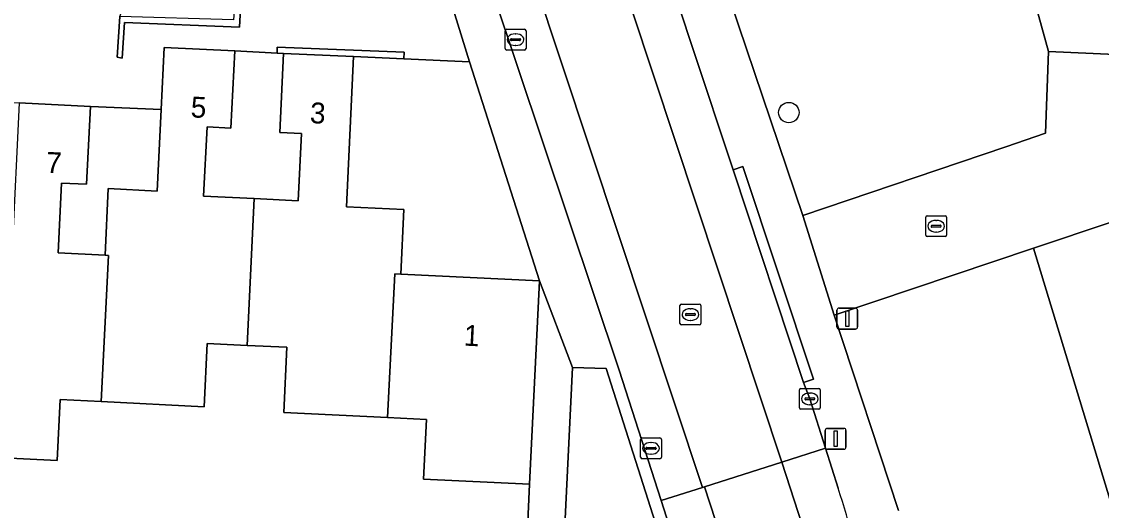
# Model space of a CAD drawing. Extents: x 162989 to 165008, y 383432 to 384338.
# Drawn here: x 164841.4 to 164893.2, y 383775.1 to 383798.6 of the extents above; entities that cross this region are included whole.
import ezdxf

# ---------------------------------------------------------------- set-up
doc = ezdxf.new("R2010")
doc.units = 0
for name, color, linetype in [('IMGEO_Boom', 7, 'Continuous'), ('IMGEO_Erf', 7, 'Continuous'), ('IMGEO_Groenvoorziening', 7, 'Continuous'), ('IMGEO_Kolk', 7, 'Continuous'), ('IMGEO_Lichtmast', 7, 'Continuous'), ('IMGEO_Muur', 7, 'Continuous'), ('IMGEO_Pand', 7, 'Continuous'), ('IMGEO_Pand_nummerreeks', 7, 'Continuous'), ('IMGEO_Rijbaan_lokaal_gesloten', 7, 'Continuous'), ('IMGEO_Rijbaan_lokaal_open', 7, 'Continuous'), ('IMGEO_Rioolput', 7, 'Continuous'), ('IMGEO_Verkeersbordpaal', 7, 'Continuous'), ('IMGEO_Voetpad_open', 7, 'Continuous')]:
    doc.layers.add(name, color=color, linetype=linetype)

msp = doc.modelspace()

# ---------------------------------------------------------------- linework, layer by layer
at = {"layer": 'IMGEO_Boom'}
msp.add_circle((164878.175, 383794.212), 0.489, dxfattribs=at)
at = {"layer": 'IMGEO_Erf'}
for points in [[(164889.224, 383802.193), (164890.619, 383797.144), (164910.571, 383796.248), (164910.723, 383799.931)], [(164838.144, 383769.382), (164844.467, 383769.067), (164860.431, 383768.272), (164861.929, 383768.197), (164862.111, 383771.889), (164865.547, 383771.72), (164865.756, 383776.39), (164860.673, 383776.64), (164860.813, 383779.494), (164858.949, 383779.586), (164853.972, 383779.831), (164854.126, 383782.958), (164852.215, 383783.052), (164850.304, 383783.146), (164850.155, 383780.109), (164845.223, 383780.352), (164843.258, 383780.449), (164843.114, 383777.524), (164838.265, 383777.763)]]:
    msp.add_lwpolyline(points, dxfattribs=at)
for points in [[(164853.961, 383797.047), (164853.658, 383797.062), (164851.625, 383797.164), (164851.443, 383793.467), (164850.298, 383793.524), (164850.134, 383790.208), (164852.556, 383790.088), (164854.673, 383789.984), (164854.832, 383793.207), (164853.787, 383793.259)], [(164862.882, 383796.646), (164859.735, 383796.785), (164857.321, 383796.892), (164856.975, 383789.695), (164859.733, 383789.559), (164859.581, 383786.471), (164866.236, 383786.143)], [(164844.708, 383794.508), (164844.524, 383790.771), (164843.329, 383790.829), (164843.165, 383787.479), (164845.412, 383787.37), (164845.569, 383790.564), (164847.908, 383790.449), (164848.1, 383794.353)]]:
    msp.add_lwpolyline(points, close=True, dxfattribs=at)
at = {"layer": 'IMGEO_Groenvoorziening'}
for points in [[(164877.472, 383837.849), (164875.133, 383837.979), (164873.553, 383837.462), (164867.821, 383854.586), (164866.139, 383859.612), (164857.065, 383856.531), (164856.575, 383856.362), (164872.667, 383807.59), (164878.843, 383789.276), (164888.576, 383792.576), (164890.47, 383793.219), (164890.619, 383797.144), (164889.224, 383802.193), (164887.377, 383807.841), (164886.035, 383811.906)], [(164859.741, 383797.106), (164853.667, 383797.351), (164853.658, 383797.062), (164853.961, 383797.047), (164857.321, 383796.892), (164859.735, 383796.785)], [(164896.674, 383779.742), (164896.553, 383779.748), (164896.57, 383780.065), (164894.332, 383786.975), (164893.674, 383788.977), (164889.901, 383787.707), (164898.046, 383760.904), (164902.698, 383762.318), (164899.609, 383770.746), (164899.01, 383772.528)], [(164873.494, 383764.157), (164873.432, 383766.049), (164873.298, 383768.052), (164872.993, 383769.983), (164872.252, 383773.074), (164869.429, 383781.937), (164867.811, 383781.988), (164866.06, 383745.755), (164867.231, 383744.853), (164869.455, 383748.256), (164870.309, 383749.846), (164870.488, 383750.243), (164871.219, 383751.863), (164871.913, 383753.751), (164872.315, 383755.073), (164872.985, 383757.98), (164873.257, 383759.624), (164873.397, 383760.825), (164873.45, 383762.242)]]:
    msp.add_lwpolyline(points, close=True, dxfattribs=at)
for points in [[(164889.901, 383787.707), (164880.346, 383784.495), (164883.428, 383775.138)], [(164883.719, 383754.438), (164884.772, 383754.123), (164896.485, 383751.084), (164898.579, 383759.149), (164898.046, 383760.904), (164889.901, 383787.707)]]:
    msp.add_lwpolyline(points, dxfattribs=at)
at = {"layer": 'IMGEO_Kolk'}
for p, q in [((164864.582, 383797.28), (164864.582, 383798.132)), ((164864.657, 383798.206), (164865.509, 383798.206)), ((164865.07, 383797.986), (164865.095, 383797.986)), ((164865.583, 383798.132), (164865.583, 383797.28)), ((164864.841, 383797.7), (164864.841, 383797.712)), ((164865.279, 383797.663), (164864.881, 383797.663)), ((164864.884, 383797.749), (164865.282, 383797.749)), ((164865.093, 383797.426), (164865.068, 383797.426)), ((164865.325, 383797.712), (164865.325, 383797.7)), ((164865.509, 383797.206), (164864.657, 383797.206)), ((164884.733, 383788.338), (164884.733, 383789.19)), ((164884.808, 383789.264), (164885.66, 383789.264)), ((164885.221, 383789.044), (164885.246, 383789.044)), ((164885.734, 383789.19), (164885.734, 383788.338)), ((164884.992, 383788.758), (164884.992, 383788.77)), ((164885.43, 383788.721), (164885.032, 383788.721)), ((164885.035, 383788.807), (164885.433, 383788.807)), ((164885.476, 383788.77), (164885.476, 383788.758)), ((164885.66, 383788.264), (164884.808, 383788.264)), ((164885.244, 383788.484), (164885.219, 383788.484)), ((164878.681, 383780.06), (164878.681, 383780.912)), ((164878.756, 383780.986), (164879.608, 383780.986)), ((164879.169, 383780.766), (164879.194, 383780.766)), ((164879.682, 383780.912), (164879.682, 383780.06)), ((164878.94, 383780.48), (164878.94, 383780.492)), ((164879.378, 383780.443), (164878.98, 383780.443)), ((164878.983, 383780.529), (164879.381, 383780.529)), ((164879.424, 383780.492), (164879.424, 383780.48)), ((164879.608, 383779.986), (164878.756, 383779.986)), ((164879.192, 383780.206), (164879.167, 383780.206)), ((164871.072, 383777.689), (164871.072, 383778.541)), ((164871.147, 383778.615), (164871.999, 383778.615)), ((164871.56, 383778.395), (164871.585, 383778.395)), ((164872.073, 383778.541), (164872.073, 383777.689)), ((164871.331, 383778.109), (164871.331, 383778.121)), ((164871.769, 383778.072), (164871.371, 383778.072)), ((164871.374, 383778.158), (164871.772, 383778.158)), ((164871.583, 383777.835), (164871.558, 383777.835)), ((164871.815, 383778.121), (164871.815, 383778.109)), ((164871.999, 383777.615), (164871.147, 383777.615))]:
    msp.add_line(p, q, dxfattribs=at)
for points in [[(164864.582, 383797.28), (164864.582, 383798.132)], [(164864.657, 383798.206), (164865.509, 383798.206)], [(164865.583, 383798.132), (164865.583, 383797.28)], [(164865.509, 383797.206), (164864.657, 383797.206)], [(164884.733, 383788.338), (164884.733, 383789.19)], [(164884.808, 383789.264), (164885.66, 383789.264)], [(164885.734, 383789.19), (164885.734, 383788.338)], [(164885.66, 383788.264), (164884.808, 383788.264)], [(164878.681, 383780.06), (164878.681, 383780.912)], [(164878.756, 383780.986), (164879.608, 383780.986)], [(164879.682, 383780.912), (164879.682, 383780.06)], [(164879.608, 383779.986), (164878.756, 383779.986)], [(164871.072, 383777.689), (164871.072, 383778.541)], [(164871.147, 383778.615), (164871.999, 383778.615)], [(164872.073, 383778.541), (164872.073, 383777.689)], [(164871.999, 383777.615), (164871.147, 383777.615)]]:
    msp.add_lwpolyline(points, dxfattribs=at)
for centre, radius, start, end in [((164864.659, 383798.13), 0.0765, 91.552, 178.448), ((164864.659, 383798.13), 0.0765, 91.552, 178.448), ((164865.507, 383798.13), 0.0765, 1.552, 88.448), ((164865.507, 383798.13), 0.0765, 1.552, 88.448), ((164864.881, 383797.709), 0.0403, 85.8775, 175.7526), ((164864.878, 383797.699), 0.0366, 178.938, 274.7102), ((164865.282, 383797.706), 0.043, 264.8664, 352.4533), ((164865.286, 383797.711), 0.0386, 1.7309, 96.639), ((164864.659, 383797.282), 0.0765, 181.552, 268.448), ((164864.659, 383797.282), 0.0765, 181.552, 268.448), ((164865.507, 383797.282), 0.0765, 271.552, 358.448), ((164865.507, 383797.282), 0.0765, 271.552, 358.448), ((164884.81, 383789.188), 0.0765, 91.552, 178.448), ((164884.81, 383789.188), 0.0765, 91.552, 178.448), ((164885.658, 383789.188), 0.0765, 1.552, 88.448), ((164885.658, 383789.188), 0.0765, 1.552, 88.448), ((164885.032, 383788.767), 0.0403, 85.8775, 175.7526), ((164885.029, 383788.757), 0.0366, 178.938, 274.7102), ((164885.433, 383788.764), 0.043, 264.8664, 352.4533), ((164885.437, 383788.769), 0.0386, 1.7309, 96.639), ((164884.81, 383788.34), 0.0765, 181.552, 268.448), ((164884.81, 383788.34), 0.0765, 181.552, 268.448), ((164885.658, 383788.34), 0.0765, 271.552, 358.448), ((164885.658, 383788.34), 0.0765, 271.552, 358.448), ((164878.758, 383780.91), 0.0765, 91.552, 178.448), ((164878.758, 383780.91), 0.0765, 91.552, 178.448), ((164879.606, 383780.91), 0.0765, 1.552, 88.448), ((164879.606, 383780.91), 0.0765, 1.552, 88.448), ((164878.98, 383780.489), 0.0403, 85.8775, 175.7526), ((164878.977, 383780.479), 0.0366, 178.938, 274.7102), ((164879.381, 383780.486), 0.043, 264.8664, 352.4533), ((164879.385, 383780.491), 0.0386, 1.7309, 96.639), ((164878.758, 383780.062), 0.0765, 181.552, 268.448), ((164878.758, 383780.062), 0.0765, 181.552, 268.448), ((164879.606, 383780.062), 0.0765, 271.552, 358.448), ((164879.606, 383780.062), 0.0765, 271.552, 358.448), ((164871.149, 383778.539), 0.0765, 91.552, 178.448), ((164871.149, 383778.539), 0.0765, 91.552, 178.448), ((164871.997, 383778.539), 0.0765, 1.552, 88.448), ((164871.997, 383778.539), 0.0765, 1.552, 88.448), ((164871.149, 383777.691), 0.0765, 181.552, 268.448), ((164871.149, 383777.691), 0.0765, 181.552, 268.448), ((164871.371, 383778.118), 0.0403, 85.8775, 175.7526), ((164871.368, 383778.108), 0.0366, 178.938, 274.7102), ((164871.772, 383778.115), 0.043, 264.8664, 352.4533), ((164871.776, 383778.12), 0.0386, 1.7309, 96.639), ((164871.997, 383777.691), 0.0765, 271.552, 358.448), ((164871.997, 383777.691), 0.0765, 271.552, 358.448)]:
    msp.add_arc(centre, radius, start, end, dxfattribs=at)
for centre, major_axis, ratio, start_param, end_param in [((164865.069, 383797.706), (-0.387, 0.002), 0.722429, 4.712389, 7.853982), ((164865.094, 383797.706), (-0.39, 0.002), 0.717154, 1.570796, 4.712389), ((164885.22, 383788.764), (-0.387, 0.002), 0.722429, 4.712389, 7.853982), ((164885.245, 383788.764), (-0.39, 0.002), 0.717154, 1.570796, 4.712389), ((164879.168, 383780.486), (-0.387, 0.002), 0.722429, 4.712389, 7.853982), ((164879.193, 383780.486), (-0.39, 0.002), 0.717154, 1.570796, 4.712389), ((164871.559, 383778.115), (-0.387, 0.002), 0.722429, 4.712389, 7.853982), ((164871.584, 383778.115), (-0.39, 0.002), 0.717154, 1.570796, 4.712389)]:
    msp.add_ellipse(centre, major_axis=major_axis, ratio=ratio, start_param=start_param, end_param=end_param, dxfattribs=at)
at = {"layer": 'IMGEO_Lichtmast'}
for p, q in [((164879.925, 383778.171), (164879.925, 383778.971)), ((164879.925, 383778.971), (164879.925, 383778.171)), ((164880.025, 383779.071), (164880.815, 383779.071)), ((164880.815, 383779.071), (164880.025, 383779.071)), ((164880.915, 383778.971), (164880.915, 383778.171)), ((164880.915, 383778.171), (164880.915, 383778.971)), ((164880.815, 383778.071), (164880.025, 383778.071)), ((164880.025, 383778.071), (164880.815, 383778.071))]:
    msp.add_line(p, q, dxfattribs=at)
msp.add_lwpolyline([(164880.345, 383778.946), (164880.495, 383778.946), (164880.495, 383778.196), (164880.345, 383778.196), (164880.345, 383778.946)], dxfattribs=at)
for centre, start, end in [((164880.025, 383778.971), 90, 180), ((164880.025, 383778.971), 90, 180), ((164880.815, 383778.971), 0, 90), ((164880.815, 383778.971), 360, 90), ((164880.025, 383778.171), 180, 270), ((164880.025, 383778.171), 180, 270), ((164880.815, 383778.171), 270, 0), ((164880.815, 383778.171), 270, 0)]:
    msp.add_arc(centre, 0.1, start, end, dxfattribs=at)
at = {"layer": 'IMGEO_Muur'}
msp.add_lwpolyline([(164851.721, 383800.64), (164851.562, 383798.652), (164846.125, 383798.813), (164845.997, 383796.864), (164846.236, 383796.821), (164846.338, 383798.533), (164851.847, 383798.308), (164851.981, 383800.646)], close=True, dxfattribs=at)
at = {"layer": 'IMGEO_Pand'}
for points in [[(164852.556, 383790.088), (164850.134, 383790.208), (164850.298, 383793.524), (164851.443, 383793.467), (164851.625, 383797.164), (164848.246, 383797.33), (164848.1, 383794.353), (164847.908, 383790.449), (164845.569, 383790.564), (164845.412, 383787.37), (164845.574, 383787.362), (164845.223, 383780.352), (164850.155, 383780.109), (164850.304, 383783.146), (164852.215, 383783.052)], [(164852.556, 383790.088), (164852.215, 383783.052), (164854.126, 383782.958), (164853.972, 383779.831), (164858.949, 383779.586), (164859.295, 383786.484), (164859.581, 383786.471), (164859.733, 383789.559), (164856.975, 383789.695), (164857.321, 383796.892), (164853.961, 383797.047), (164853.787, 383793.259), (164854.832, 383793.207), (164854.673, 383789.984)], [(164840.958, 383787.647), (164840.798, 383784.345), (164838.596, 383784.453), (164838.265, 383777.763), (164843.114, 383777.524), (164843.258, 383780.449), (164845.223, 383780.352), (164845.574, 383787.362), (164845.412, 383787.37), (164843.165, 383787.479), (164843.329, 383790.829), (164844.524, 383790.771), (164844.708, 383794.508), (164841.304, 383794.676)], [(164859.581, 383786.471), (164859.295, 383786.484), (164858.949, 383779.586), (164860.813, 383779.494), (164860.673, 383776.64), (164865.756, 383776.39), (164866.236, 383786.143)]]:
    msp.add_lwpolyline(points, close=True, dxfattribs=at)
at = {"layer": 'IMGEO_Rijbaan_lokaal_gesloten'}
for points in [[(164843.917, 383886.747), (164836.784, 383908.199), (164829.009, 383931.562), (164828.211, 383933.971), (164824.298, 383945.79), (164822.24, 383952.004), (164821.898, 383953.038), (164816.625, 383968.312), (164815.247, 383972.575), (164815.082, 383973.174), (164813.175, 383972.528), (164877.84, 383777.451), (164879.934, 383778.117), (164879.18, 383780.489), (164878.881, 383781.27), (164875.506, 383791.467), (164873.58, 383797.284), (164870.422, 383806.818), (164857.82, 383844.865), (164854.969, 383853.56), (164851.615, 383863.587), (164849.681, 383869.321)], [(164813.175, 383972.528), (164809.472, 383971.273), (164809.325, 383971.223), (164874.04, 383776.243), (164874.13, 383776.272), (164877.84, 383777.451)]]:
    msp.add_lwpolyline(points, close=True, dxfattribs=at)
msp.add_lwpolyline([(164863.985, 383800.014), (164870.042, 383781.857), (164872.06, 383775.609), (164874.04, 383776.243), (164809.325, 383971.223)], dxfattribs=at)
at = {"layer": 'IMGEO_Rijbaan_lokaal_open'}
for points in [[(164910.723, 383799.931), (164910.571, 383796.248), (164890.619, 383797.144), (164890.47, 383793.219), (164888.576, 383792.576), (164878.843, 383789.276), (164880.346, 383784.495), (164889.901, 383787.707), (164893.674, 383788.977), (164894.332, 383786.975), (164896.924, 383786.858), (164899.76, 383786.71), (164903.016, 383786.54), (164913.802, 383785.997), (164914.079, 383791.275), (164931.052, 383790.396), (164931.005, 383789.405), (164934.251, 383789.239), (164935.451, 383789.178), (164935.722, 383794.06), (164951.212, 383793.241), (164954.297, 383794.59), (164954.543, 383798.637)], [(164880.541, 383776.209), (164879.934, 383778.117), (164877.84, 383777.451), (164878.837, 383774.391), (164879.498, 383772.054), (164879.97, 383769.22), (164880.112, 383767.732), (164880.318, 383763.878), (164882.438, 383763.863)], [(164879.498, 383772.054), (164878.837, 383774.391), (164877.84, 383777.451), (164874.13, 383776.272), (164875.201, 383772.986), (164875.872, 383769.685)], [(164875.201, 383772.986), (164874.13, 383776.272), (164874.04, 383776.243), (164872.06, 383775.609), (164872.823, 383773.214)]]:
    msp.add_lwpolyline(points, dxfattribs=at)
msp.add_arc((164844.695, 383764.525), 37.702, 1.7766, 18.0534, dxfattribs=at)
at = {"layer": 'IMGEO_Rioolput'}
for p, q in [((164872.96, 383784.103), (164872.96, 383784.955)), ((164873.035, 383785.029), (164873.887, 383785.029)), ((164873.961, 383784.955), (164873.961, 383784.103)), ((164873.219, 383784.523), (164873.219, 383784.535)), ((164873.657, 383784.486), (164873.259, 383784.486)), ((164873.262, 383784.572), (164873.66, 383784.572)), ((164873.448, 383784.809), (164873.473, 383784.809)), ((164873.703, 383784.535), (164873.703, 383784.523)), ((164873.887, 383784.029), (164873.035, 383784.029)), ((164873.471, 383784.249), (164873.446, 383784.249))]:
    msp.add_line(p, q, dxfattribs=at)
for points in [[(164872.96, 383784.103), (164872.96, 383784.955)], [(164873.035, 383785.029), (164873.887, 383785.029)], [(164873.961, 383784.955), (164873.961, 383784.103)], [(164873.887, 383784.029), (164873.035, 383784.029)]]:
    msp.add_lwpolyline(points, dxfattribs=at)
for centre, radius, start, end in [((164873.037, 383784.953), 0.0765, 91.552, 178.448), ((164873.037, 383784.953), 0.0765, 91.552, 178.448), ((164873.885, 383784.953), 0.0765, 1.552, 88.448), ((164873.885, 383784.953), 0.0765, 1.552, 88.448), ((164873.259, 383784.532), 0.0403, 85.8775, 175.7526), ((164873.256, 383784.522), 0.0366, 178.938, 274.7102), ((164873.66, 383784.529), 0.043, 264.8664, 352.4533), ((164873.664, 383784.534), 0.0386, 1.7309, 96.639), ((164873.037, 383784.105), 0.0765, 181.552, 268.448), ((164873.037, 383784.105), 0.0765, 181.552, 268.448), ((164873.885, 383784.105), 0.0765, 271.552, 358.448), ((164873.885, 383784.105), 0.0765, 271.552, 358.448)]:
    msp.add_arc(centre, radius, start, end, dxfattribs=at)
for centre, major_axis, ratio, start_param, end_param in [((164873.447, 383784.529), (-0.387, 0.002), 0.722429, 4.712389, 7.853982), ((164873.472, 383784.529), (-0.39, 0.002), 0.717154, 1.570796, 4.712389)]:
    msp.add_ellipse(centre, major_axis=major_axis, ratio=ratio, start_param=start_param, end_param=end_param, dxfattribs=at)
at = {"layer": 'IMGEO_Verkeersbordpaal'}
for p, q in [((164880.481, 383783.934), (164880.481, 383784.734)), ((164880.481, 383784.734), (164880.481, 383783.934)), ((164880.581, 383784.834), (164881.371, 383784.834)), ((164881.371, 383784.834), (164880.581, 383784.834)), ((164881.471, 383784.734), (164881.471, 383783.934)), ((164881.471, 383783.934), (164881.471, 383784.734)), ((164881.371, 383783.834), (164880.581, 383783.834)), ((164880.581, 383783.834), (164881.371, 383783.834))]:
    msp.add_line(p, q, dxfattribs=at)
msp.add_lwpolyline([(164880.901, 383784.709), (164881.051, 383784.709), (164881.051, 383783.959), (164880.901, 383783.959), (164880.901, 383784.709)], dxfattribs=at)
for centre, start, end in [((164880.581, 383784.734), 90, 180), ((164880.581, 383784.734), 90, 180), ((164881.371, 383784.734), 0, 90), ((164881.371, 383784.734), 360, 90), ((164880.581, 383783.934), 180, 270), ((164880.581, 383783.934), 180, 270), ((164881.371, 383783.934), 270, 0), ((164881.371, 383783.934), 270, 0)]:
    msp.add_arc(centre, 0.1, start, end, dxfattribs=at)
at = {"layer": 'IMGEO_Voetpad_open'}
for points in [[(164883.428, 383775.138), (164880.346, 383784.495), (164878.843, 383789.276), (164872.667, 383807.59)], [(164870.422, 383806.818), (164873.58, 383797.284), (164875.506, 383791.467), (164875.979, 383791.624), (164879.355, 383781.427), (164878.881, 383781.27), (164879.18, 383780.489), (164879.934, 383778.117), (164880.541, 383776.209)], [(164852.706, 383803.796), (164851.951, 383803.559), (164850.068, 383802.968), (164849.7, 383802.852), (164848.125, 383802.358), (164848.215, 383802.07), (164851.309, 383803.043), (164851.521, 383802.456), (164851.721, 383800.64), (164851.981, 383800.646), (164851.847, 383798.308), (164846.338, 383798.533), (164846.236, 383796.821), (164845.997, 383796.864), (164846.125, 383798.813), (164847.464, 383802.146), (164841.524, 383800.089)], [(164836.783, 383794.906), (164841.304, 383794.676), (164844.708, 383794.508), (164848.1, 383794.353), (164848.246, 383797.33), (164851.625, 383797.164), (164853.658, 383797.062), (164853.667, 383797.351), (164859.741, 383797.106), (164859.735, 383796.785), (164862.882, 383796.646), (164860.84, 383803.214)], [(164860.84, 383803.214), (164862.882, 383796.646), (164866.236, 383786.143), (164867.811, 383781.988), (164869.429, 383781.937), (164872.252, 383773.074), (164872.993, 383769.983), (164873.298, 383768.052), (164873.432, 383766.049), (164873.494, 383764.157), (164873.45, 383762.242), (164873.397, 383760.825), (164873.257, 383759.624), (164872.985, 383757.98), (164872.315, 383755.073), (164871.913, 383753.751), (164871.219, 383751.863), (164870.488, 383750.243), (164870.309, 383749.846), (164869.455, 383748.256), (164867.231, 383744.853), (164866.06, 383745.755), (164863.409, 383743.924), (164842.503, 383726.374)], [(164872.823, 383773.214), (164872.06, 383775.609), (164870.042, 383781.857), (164863.985, 383800.014)]]:
    msp.add_lwpolyline(points, dxfattribs=at)
for points in [[(164875.506, 383791.467), (164878.881, 383781.27), (164879.355, 383781.427), (164875.979, 383791.624)], [(164867.811, 383781.988), (164866.236, 383786.143), (164865.756, 383776.39), (164865.547, 383771.72), (164865.365, 383768.028), (164864.493, 383768.071), (164864.358, 383765.066), (164863.409, 383743.924), (164866.06, 383745.755)]]:
    msp.add_lwpolyline(points, close=True, dxfattribs=at)
msp.add_arc((164844.695, 383764.525), 37.702, 1.7766, 18.0534, dxfattribs=at)

# ---------------------------------------------------------------- texts
at = {"layer": 'IMGEO_Pand_nummerreeks'}
for s, rotation, p in [('5', 357.1875, (164849.5, 383793.984)), ('3', 357.3588, (164855.215, 383793.706)), ('7', 357.1745, (164842.57, 383791.33)), ('1', 357.1784, (164862.586, 383783.04))]:
    msp.add_text(s, height=1, rotation=rotation, dxfattribs=at).set_placement(p)

doc.saveas('drawing.dxf')
